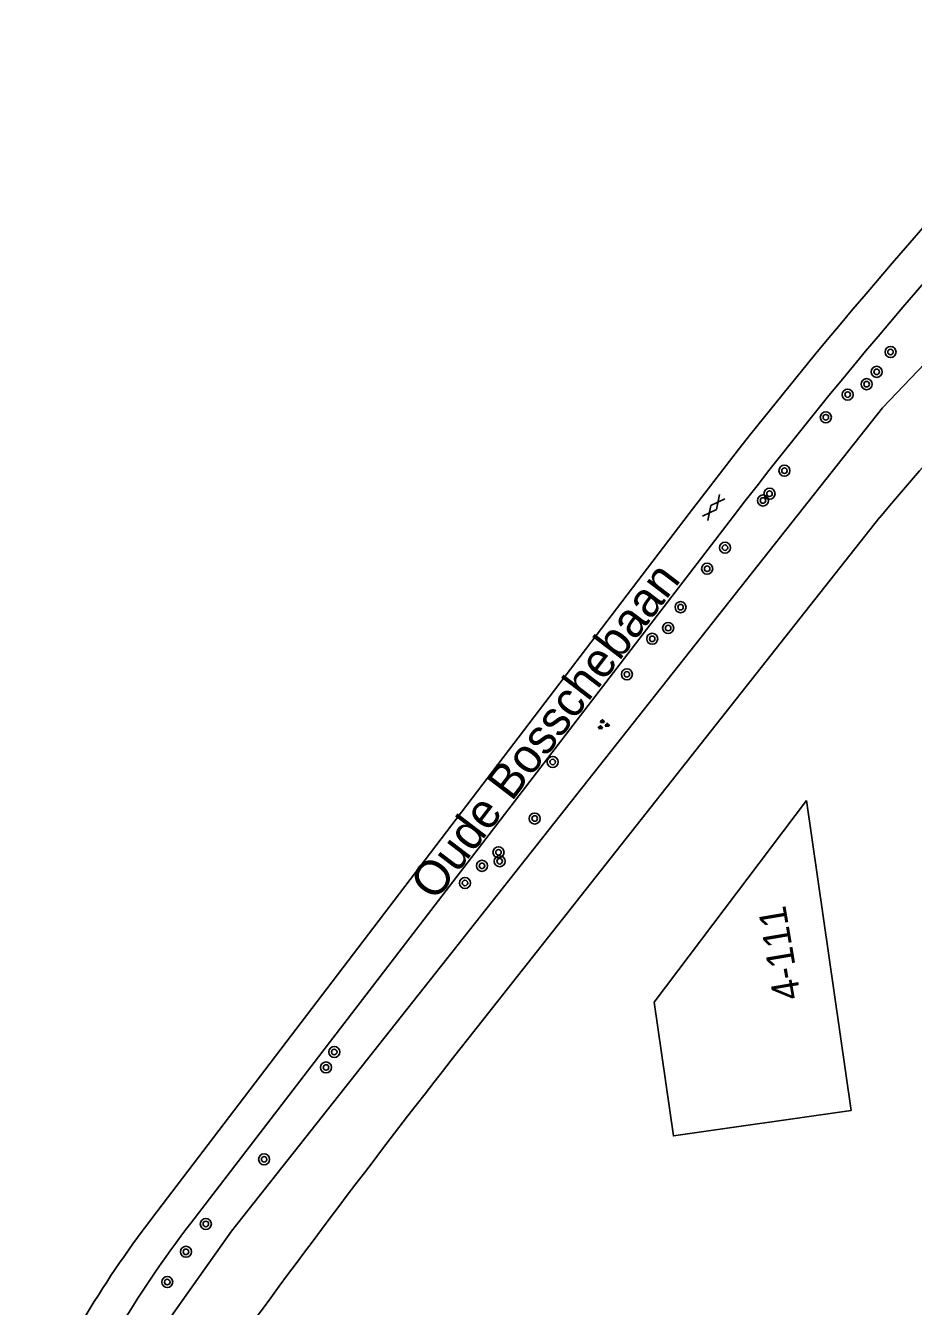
# Model space of a CAD drawing. Extents: x 134297 to 137000, y 403500 to 406000.
# Drawn here: x 136091.6 to 136155.8, y 405336.3 to 405429 of the extents above; entities that cross this region are included whole.
import ezdxf

# ---------------------------------------------------------------- set-up
doc = ezdxf.new("R2010")
doc.units = 0
for name, color, linetype in [('gg-afsc-hekwerk', 7, 'Continuous'), ('gg-anno-openbare ruimte label', 7, 'Continuous'), ('gg-knt-onverhard', 7, 'Continuous'), ('gg-knt-verharding', 7, 'Continuous'), ('gt-afsc-standplaatsafbakening', 7, 'Continuous'), ('gt-anno-standplaatsnummer', 7, 'Continuous'), ('gt-symb-boom', 7, 'Continuous'), ('gt-symb-gesloten verharding', 7, 'Continuous'), ('gt-symb-groenvak', 7, 'Continuous')]:
    doc.layers.add(name, color=color, linetype=linetype)

# ---------------------------------------------------------------- blocks, each defined once
blk = doc.blocks.new('gt0-BOOM')
at = {"layer": 'gt-symb-boom'}
for radius in [0.4, 0.2]:
    blk.add_circle((0, 0), radius, dxfattribs=at)
blk = doc.blocks.new('gt0-GESVH1')
at = {"layer": 'gt-symb-gesloten verharding'}
for p, q in [((-0.992, -0.261), (0.008, 0.239)), ((0.008, -0.261), (-0.992, 0.239)), ((0.008, 0.239), (1.008, -0.261)), ((1.008, 0.239), (0.008, -0.261))]:
    blk.add_line(p, q, dxfattribs=at)
blk = doc.blocks.new('gt0-GRVAK')
at = {"layer": 'gt-symb-groenvak'}
for p, q in [((-0.11, 0.189), (-0.228, 0.24)), ((-0.182, 0.153), (0.088, 0.153)), ((-0.091, 0.211), (-0.156, 0.322)), ((-0.047, 0.214), (-0.047, 0.393)), ((-0.004, 0.211), (0.061, 0.322)), ((0.015, 0.189), (0.133, 0.24)), ((0.262, -0.052), (0.197, 0.059)), ((0.305, -0.049), (0.305, 0.13)), ((0.349, -0.052), (0.414, 0.059)), ((-0.245, -0.228), (-0.363, -0.177)), ((-0.318, -0.264), (-0.047, -0.264)), ((-0.226, -0.206), (-0.291, -0.095)), ((-0.183, -0.203), (-0.183, -0.024)), ((-0.139, -0.206), (-0.074, -0.095)), ((-0.12, -0.228), (-0.002, -0.177)), ((0.243, -0.074), (0.125, -0.023)), ((0.17, -0.11), (0.441, -0.11)), ((0.368, -0.074), (0.486, -0.023))]:
    blk.add_line(p, q, dxfattribs=at)

msp = doc.modelspace()

# ---------------------------------------------------------------- linework, layer by layer
at = {"layer": 'gg-afsc-hekwerk'}
msp.add_line((136124.274, 405356.545), (136153.391, 405393.43), dxfattribs=at)
for centre, radius, start, end in [((136357.745, 405221.105), 267.313, 132.26925, 139.86021), ((136708.088, 404895.712), 743.778, 141.714256, 144.250027)]:
    msp.add_arc(centre, radius, start, end, dxfattribs=at)
at = {"layer": 'gg-knt-onverhard'}
msp.add_lwpolyline([(136163.285, 405411.516), (136153.601, 405401.35), (136106.471, 405341.741), (136093.271, 405323.132)], dxfattribs=at)
at = {"layer": 'gg-knt-verharding'}
for p, q in [((136100.657, 405342.632), (136139.594, 405393.718)), ((136142.802, 405393.514), (136103.518, 405342.329))]:
    msp.add_line(p, q, dxfattribs=at)
for centre, radius, start, end in [((136445.87, 405160.302), 385.082, 135.74404, 142.68859), ((136434.797, 405169.394), 368.091, 135.5613, 142.49201), ((136161.336, 405296.388), 76.291, 142.68863, 156.15918), ((136168.166, 405292.722), 81.488, 142.49947, 156.09757)]:
    msp.add_arc(centre, radius, start, end, dxfattribs=at)
at = {"layer": 'gt-afsc-standplaatsafbakening'}
msp.add_lwpolyline([(136148.1, 405372.923), (136151.318, 405350.481), (136138.449, 405348.636), (136137.06, 405358.324), (136148.1, 405372.923)], dxfattribs=at)

# ---------------------------------------------------------------- block references
at = {"layer": 'gt-symb-boom'}
for p in [(136154.172, 405405.401), (136153.169, 405403.967), (136152.44, 405403.074), (136151.07, 405402.319), (136149.488, 405400.676), (136146.492, 405396.804), (136144.935, 405394.648), (136145.411, 405395.14), (136142.188, 405391.231), (136140.895, 405389.707), (136138.97, 405386.925), (136138.074, 405385.41), (136136.919, 405384.634), (136135.084, 405382.062), (136129.714, 405375.715), (136128.413, 405371.618), (136125.79, 405369.17), (136124.592, 405368.195), (136125.875, 405368.526), (136123.362, 405366.948), (136113.898, 405354.715), (136113.306, 405353.595), (136108.82, 405346.938), (136104.6, 405342.263), (136103.159, 405340.244), (136101.807, 405338.053)]:
    msp.add_blockref('gt0-BOOM', p, dxfattribs=at)
at = {"layer": 'gt-symb-gesloten verharding', "rotation": 52.029498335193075}
msp.add_blockref('gt0-GESVH1', (136141.351, 405394.142), dxfattribs=at)
at = {"layer": 'gt-symb-groenvak'}
msp.add_blockref('gt0-GRVAK', (136133.354, 405378.41), dxfattribs=at)

# ---------------------------------------------------------------- texts
at = {"layer": 'gg-anno-openbare ruimte label'}
msp.add_text('Oude Bosschebaan', height=2.5, rotation=52.6, dxfattribs=at).set_placement((136121.211, 405365.562))
at = {"layer": 'gt-anno-standplaatsnummer'}
msp.add_text('4-111', height=2, rotation=99.59101, dxfattribs=at).set_placement((136147.69, 405358.644))

doc.saveas('drawing.dxf')
